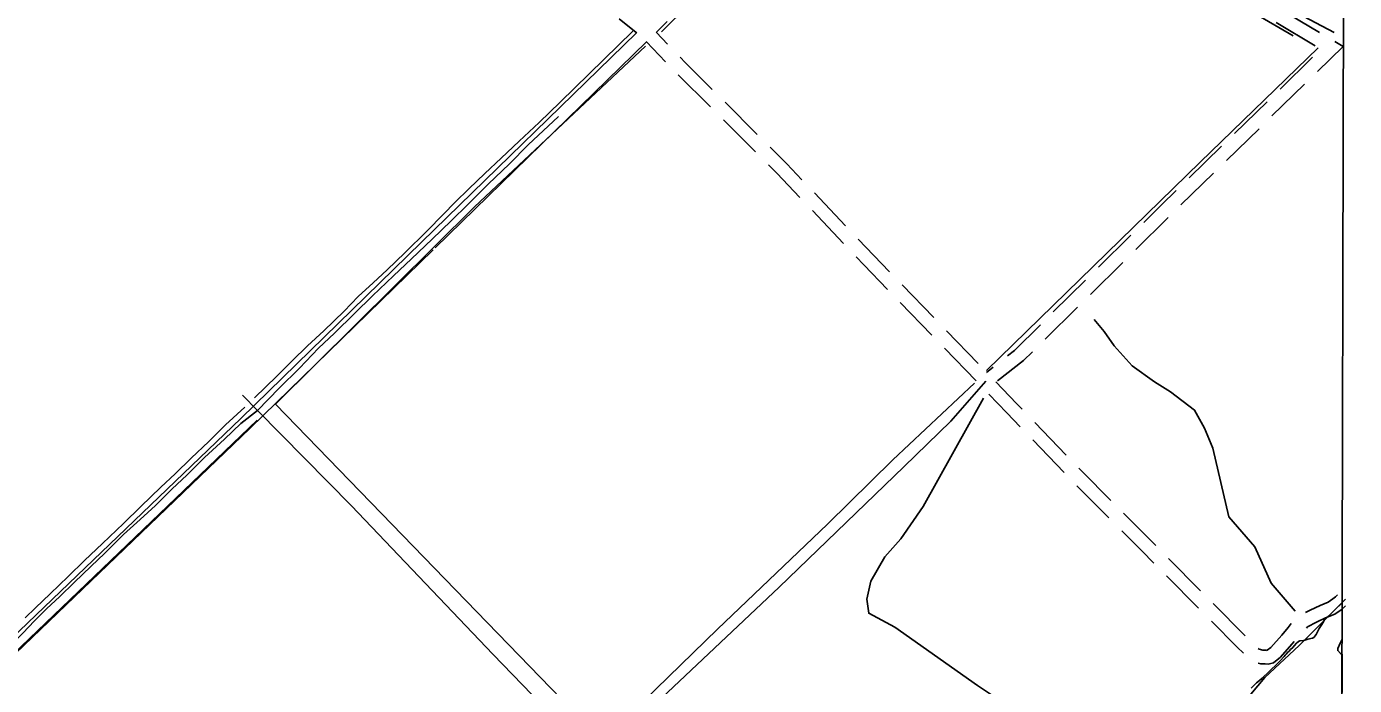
# Model space of a CAD drawing. Extents: x 3161514 to 3199414, y 831166 to 856601.
# Drawn here: x 3194222 to 3197144, y 843007 to 844457 of the extents above; entities that cross this region are included whole.
import ezdxf

# ---------------------------------------------------------------- set-up
doc = ezdxf.new("R2010")
doc.units = 0
for name, color, linetype in [('V-GRID-FRAM', 7, 'Continuous'), ('V-ROAD-CNTR', 7, 'Continuous'), ('V-SITE-VEGE', 7, 'Continuous'), ('V-TOPO-SHOR', 7, 'Continuous')]:
    doc.layers.add(name, color=color, linetype=linetype)

msp = doc.modelspace()

# ---------------------------------------------------------------- linework, layer by layer
at = {"layer": 'V-GRID-FRAM'}
msp.add_lwpolyline([(3165761, 854820), (3197144.3, 854733.3), (3197102, 836546.1), (3165702.9, 836632.9), (3165761, 854820)], dxfattribs=at)
at = {"layer": 'V-ROAD-CNTR'}
for p, q in [((3196981.1, 844494.9), (3197067.1, 844444)), ((3196972.2, 844465.4), (3197058.2, 844414.4)), ((3197052.3, 844389.2), (3196980.8, 844319.3)), ((3195656.4, 844350.6), (3195727.2, 844279.9)), ((3197034.4, 844329.7), (3196962.9, 844259.9)), ((3195759.5, 844290.1), (3195830.2, 844219.4)), ((3196952.2, 844291.3), (3196880.7, 844221.5)), ((3195755.5, 844251.7), (3195826.3, 844181)), ((3196934.3, 844231.9), (3196862.8, 844162)), ((3196852.1, 844193.5), (3196780.5, 844123.6)), ((3196834.2, 844134.1), (3196762.6, 844064.2)), ((3195955.9, 844090.6), (3196024.7, 844018)), ((3195951.4, 844051.7), (3196020.2, 843979.1)), ((3196734.1, 844036.2), (3196663, 843965.8)), ((3196652.2, 843997.4), (3196581.2, 843927)), ((3196634.6, 843937.7), (3196563.5, 843867.3)), ((3196552.7, 843898.9), (3196481.7, 843828.5)), ((3196149.2, 843888), (3196218.7, 843816.1)), ((3196144.9, 843849.3), (3196214.4, 843777.4)), ((3196535.1, 843839.2), (3196464, 843768.8)), ((3196246.5, 843787.4), (3196316, 843715.5)), ((3196242.2, 843748.6), (3196311.7, 843676.8)), ((3196349.1, 843707.2), (3196334.3, 843695.6)), ((3196440.7, 843585.6), (3196510.1, 843513.6)), ((3196436.4, 843546.9), (3196505.8, 843474.9)), ((3196533.7, 843446.2), (3196604.2, 843375.3)), ((3196735.1, 843286.1), (3196805.5, 843215.1)), ((3196731, 843247.6), (3196801.5, 843176.6)), ((3196833.7, 843186.7), (3196904.1, 843115.7))]:
    msp.add_line(p, q, dxfattribs=at)
for points in [[(3195526, 844474.1), (3195563.7, 844443.8), (3195564.8, 844443)], [(3195631.6, 844467.6), (3195607.6, 844443.5)], [(3195564.4, 844443.2), (3195091.4, 843982)], [(3195608.3, 844443.4), (3195632.8, 844418)], [(3195587.4, 844423.7), (3195121.6, 843969.5)], [(3195586.5, 844422.8), (3195628.5, 844379.3)], [(3197101.5, 844423.6), (3197119.6, 844412.9), (3197063, 844357.7)], [(3195660.6, 844389.2), (3195671.8, 844377.6), (3195731.2, 844318.4)], [(3195858.5, 844191.2), (3195895, 844154.8), (3195928.3, 844119.6)], [(3195854.6, 844152.7), (3195873.5, 844133.9), (3195923.9, 844080.7)], [(3196751.9, 844095.7), (3196720.1, 844064.5), (3196680.7, 844025.5)], [(3196052.2, 843989), (3196086.5, 843952.8), (3196121.4, 843916.8)], [(3195091.4, 843982), (3194693.5, 843594.1), (3193863.5, 842798.1), (3193579.1, 842528.4)], [(3195117.1, 843965.2), (3194714.3, 843572.5), (3193884.2, 842776.4), (3193609.3, 842515.7)], [(3196047.8, 843950.1), (3196064.8, 843932.1), (3196117.1, 843878)], [(3196453.2, 843800.4), (3196396.2, 843744), (3196380.6, 843731.8)], [(3196435.6, 843740.7), (3196416.1, 843721.4), (3196358.9, 843676.7)], [(3196355.3, 843674.7), (3196400.7, 843627.1), (3196412.9, 843614.5)], [(3196339.4, 843647.9), (3196379.1, 843606.3), (3196408.6, 843575.7)], [(3196537.8, 843484.8), (3196544.9, 843477.5), (3196608.2, 843413.8)], [(3196636.4, 843385.4), (3196697.5, 843324), (3196706.9, 843314.5)], [(3196632.4, 843346.9), (3196676.2, 843302.9), (3196702.9, 843276)], [(3197036.7, 843166.9), (3197047.2, 843172.4), (3197068.7, 843182.7), (3197086.8, 843189.9), (3197096.7, 843196.9), (3197102.4, 843201.8), (3197106.9, 843206.3)], [(3197038.6, 843132.9), (3197041.1, 843135.3), (3197060.7, 843145.6), (3197080.7, 843155.2), (3197101.2, 843163.3), (3197115.2, 843173.3), (3197122.8, 843179.8), (3197124.9, 843181.9)], [(3196829.6, 843148.2), (3196886.3, 843091.1), (3196900.3, 843077.5)], [(3196932.7, 843087.8), (3196934.3, 843086.3), (3196942.4, 843083.9), (3196949, 843084), (3196951.7, 843083.7), (3196952.6, 843084), (3196960.7, 843090.4), (3196984.2, 843117), (3196998.5, 843133.8), (3197005.3, 843142.7)], [(3196932.5, 843055.5), (3196938.2, 843053.8), (3196947.8, 843053.9), (3196954.3, 843053.3), (3196966.4, 843056.6), (3196981.5, 843068.5), (3197006.8, 843097.3), (3197011.9, 843103.3)]]:
    msp.add_lwpolyline(points, dxfattribs=at)
at = {"layer": 'V-SITE-VEGE'}
for p, q in [((3196256.3, 843588.4), (3196333.5, 843675.9)), ((3197092.8, 843165), (3197097.5, 843169.1)), ((3197097.5, 843169.1), (3197105.8, 843177.4)), ((3197105.8, 843177.4), (3197112.1, 843183.1)), ((3197112.1, 843183.1), (3197117.5, 843188.4)), ((3197117.5, 843188.4), (3197117.3, 843108.2)), ((3197066.7, 843131.8), (3197072.4, 843140.8)), ((3197072.4, 843140.8), (3197075.1, 843144.6)), ((3197075.1, 843144.6), (3197078.8, 843150.7)), ((3197078.8, 843150.7), (3197082.5, 843155.5)), ((3197082.5, 843155.5), (3197092.8, 843165)), ((3197041.7, 843108.1), (3197051.9, 843110.4)), ((3197051.9, 843110.4), (3197054.8, 843112)), ((3197054.8, 843112), (3197060.2, 843118.4)), ((3197060.2, 843118.4), (3197066.7, 843131.8)), ((3196997.8, 843079.6), (3197000.5, 843082.1)), ((3197000.5, 843082.1), (3197003.5, 843085.3)), ((3197003.5, 843085.3), (3197008.5, 843090)), ((3197008.5, 843090), (3197011.8, 843093.5)), ((3197011.8, 843093.5), (3197016.8, 843099.6)), ((3197016.8, 843099.6), (3197021.5, 843103.4)), ((3197021.5, 843103.4), (3197023.8, 843104.6)), ((3197023.8, 843104.6), (3197032.6, 843105.7)), ((3197032.6, 843105.7), (3197041.7, 843108.1)), ((3197108.1, 843088.2), (3197107.7, 843083.3)), ((3197107.7, 843083.3), (3197113.3, 843077)), ((3197112.6, 843099.8), (3197108.1, 843088.2)), ((3197114.3, 843102.7), (3197112.6, 843099.8)), ((3197116.3, 843106.8), (3197114.3, 843102.7)), ((3197117.3, 843108.2), (3197116.3, 843106.8)), ((3196956.8, 843037.6), (3196975.8, 843055.4)), ((3196975.8, 843055.4), (3196978.2, 843057.9)), ((3196978.2, 843057.9), (3196981.1, 843060.8)), ((3196981.1, 843060.8), (3196989.8, 843070.6)), ((3196989.8, 843070.6), (3196992.1, 843072.9)), ((3196992.1, 843072.9), (3196994.2, 843075.4)), ((3196994.2, 843075.4), (3196997.8, 843079.6)), ((3197113.3, 843077), (3197116.9, 843075.3)), ((3197116.9, 843075.3), (3197117.2, 843075.1)), ((3197117.2, 843075.1), (3197117, 842991.1)), ((3196935.2, 843017.4), (3196940.9, 843022.7)), ((3196940.9, 843022.7), (3196956.8, 843037.6)), ((3196917, 843000.6), (3196928.9, 843012)), ((3196928.9, 843012), (3196935.2, 843017.4))]:
    msp.add_line(p, q, dxfattribs=at)
for points in [[(3194899.5, 843782.1), (3194943.6, 843825), (3194983.5, 843864.1), (3195029.9, 843907.8), (3195069.3, 843945.8), (3195114.4, 843988.7), (3195156.3, 844029.5), (3195194, 844065.9), (3195237.7, 844110), (3195285, 844154.7), (3195326.3, 844196.6), (3195392.4, 844258.6)], [(3194697.6, 843645.6), (3194730.7, 843612), (3194778.4, 843661), (3194823, 843705.2), (3194864.3, 843749.1), (3194899.5, 843782.1)], [(3194730.7, 843612), (3194694, 843583.4), (3194657.6, 843548.6), (3194613.8, 843508.2), (3194575.3, 843470.1), (3194541.7, 843438.6), (3194505.9, 843402.5), (3194472.2, 843371.6), (3194435.8, 843338.7)], [(3195480.8, 842839.7), (3195442.7, 842874.5), (3195248.3, 843075.4), (3194937, 843402.1), (3194730.7, 843612)], [(3195480.8, 842839.7), (3195607.1, 842966.6), (3195878.4, 843223.2), (3196152.9, 843487.6), (3196256.3, 843588.4)], [(3194435.8, 843338.7), (3194393.8, 843296.9), (3194364.2, 843268.8), (3194327.2, 843232.8), (3194295.4, 843202.1), (3194266.3, 843175.5), (3194239.2, 843148), (3194214.8, 843122.4), (3194182.7, 843090.1), (3194146, 843053.5), (3194111.6, 843021.3), (3194081.7, 842990.3)]]:
    msp.add_lwpolyline(points, dxfattribs=at)
at = {"layer": 'V-TOPO-SHOR'}
for p, q in [((3195396.5, 844290.5), (3195556.6, 844446.8)), ((3193871.1, 842767.2), (3194729.9, 843590.5))]:
    msp.add_line(p, q, dxfattribs=at)
for points in [[(3195619.6, 844444.8), (3196106.5, 844927.3), (3196150.7, 844914), (3196562.4, 844697.1), (3197009.5, 844436)], [(3197099.6, 844444), (3196817.1, 844593.3), (3196694.3, 844663.1)], [(3195469.1, 842904.4), (3194769.7, 843625.9), (3195207.9, 844059.7), (3195584.2, 844413.8)], [(3196334.3, 843700), (3196804.9, 844158.6), (3197064.4, 844409.7)], [(3195396.5, 844290.5), (3195350.3, 844245.9), (3195306.3, 844204.7), (3195266.3, 844167.1), (3195231, 844133.3), (3195195.6, 844099.6), (3195165.1, 844070.2), (3195139.1, 844043.3), (3195104.1, 844007.5)], [(3195104.1, 844007.5), (3195054.7, 843958.9), (3195015.7, 843921.6), (3194984.7, 843892.7), (3194952, 843862.9), (3194920.8, 843830.6), (3194876.3, 843787.4), (3194840.1, 843753.7), (3194806.8, 843720.9), (3194772.7, 843687.5), (3194723.8, 843639.6)], [(3197013.9, 843170), (3196960.8, 843232), (3196925.4, 843311.6), (3196867.8, 843378), (3196850.1, 843453.3), (3196832.4, 843528.5), (3196814.7, 843572.8), (3196792.6, 843612.6), (3196739.4, 843652.5), (3196704, 843674.6), (3196655.3, 843710), (3196615.5, 843754.3), (3196593.4, 843785.3), (3196571.2, 843811.8)], [(3195471.9, 842867), (3195742.6, 843130.2), (3195984.9, 843361.4), (3196128.3, 843502.9), (3196308.2, 843672)], [(3196327.8, 843639.2), (3196195, 843400.2), (3196146.3, 843329.4), (3196110.9, 843289.5), (3196079.9, 843236.4), (3196071.1, 843196.6), (3196075.5, 843165.6), (3196133, 843134.6), (3196314.5, 843006.2), (3196354.4, 842979.7), (3196376.5, 842953.1), (3196385.3, 842917.7), (3196389.8, 842869), (3196389.8, 842815.9), (3196385.3, 842767.2), (3196385.3, 842607.9), (3196376.5, 842541.5), (3196429.6, 842488.3), (3196456.2, 842461.8)], [(3194702.4, 843618.9), (3194660.2, 843580.4), (3194623.1, 843543.1), (3194584.5, 843507), (3194549, 843472.4), (3194517.6, 843442.9), (3194473.9, 843400.7), (3194435.8, 843363)], [(3194435.8, 843363), (3194389.1, 843319.3), (3194349.8, 843281.4), (3194314, 843246.7), (3194273.9, 843208.4), (3194242.1, 843177.4), (3194219.4, 843155.6)], [(3193844.6, 839659.9), (3194672.3, 840514.2), (3194902.5, 840748.8), (3195066.3, 840886), (3195345.1, 841235.7), (3195659.4, 841576.5), (3196354.4, 842337.8), (3196828, 842882.3), (3196947.5, 843023.9), (3197022.7, 843094.8), (3197124.5, 843196.6)], [(3197117.3, 843108.2), (3197116.3, 843106.8), (3197114.3, 843102.7), (3197112.6, 843099.8), (3197108.1, 843088.2), (3197107.7, 843083.3), (3197113.3, 843077), (3197116.9, 843075.3), (3197117.2, 843075.1)]]:
    msp.add_lwpolyline(points, dxfattribs=at)

doc.saveas('drawing.dxf')
